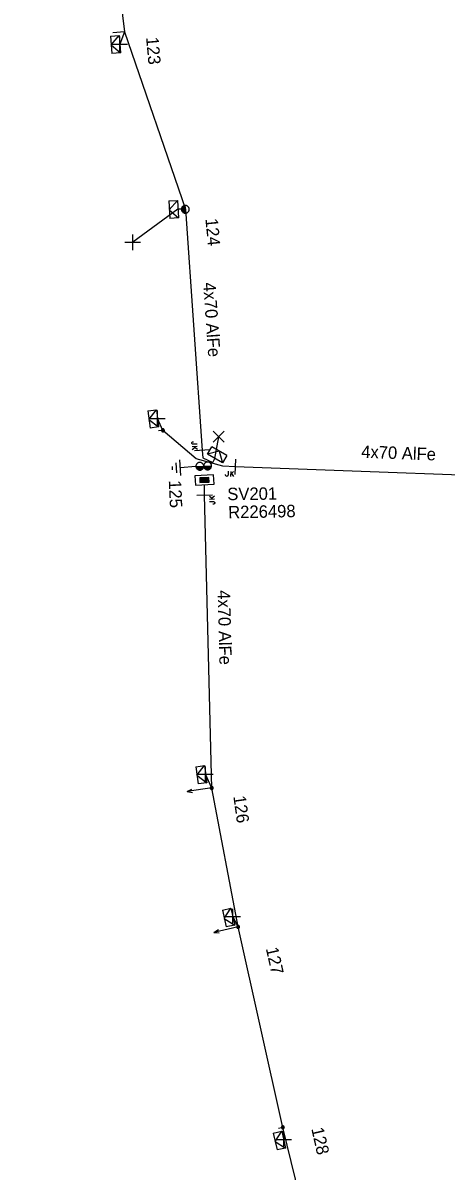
# Model space of a CAD drawing. Extents: x -544780 to -541582, y -1198995 to -1196551.
# Drawn here: x -542653.1 to -542619, y -1198617.5 to -1198525.1 of the extents above; entities that cross this region are included whole.
import ezdxf

# ---------------------------------------------------------------- set-up
doc = ezdxf.new("R2010")
doc.units = 0
for name, color, linetype in [('Vrstva 1', 7, 'Continuous'), ('Vrstva 13', 7, 'Continuous'), ('Vrstva 14', 7, 'Continuous'), ('Vrstva 15', 7, 'Continuous'), ('Vrstva 18', 7, 'Continuous'), ('Vrstva 2', 7, 'Continuous'), ('Vrstva 28', 7, 'Continuous'), ('Vrstva 29', 7, 'Continuous'), ('Vrstva 30', 7, 'Continuous'), ('Vrstva 31', 7, 'Continuous'), ('Vrstva 34', 7, 'Continuous'), ('Vrstva 52', 7, 'Continuous'), ('Vrstva 54', 7, 'Continuous'), ('Vrstva 59', 7, 'Continuous'), ('Vrstva 8', 7, 'Continuous'), ('Vrstva 9', 7, 'Continuous')]:
    doc.layers.add(name, color=color, linetype=linetype)

# ---------------------------------------------------------------- blocks, each defined once
blk = doc.blocks.new('NN440')
at = {"layer": 'Vrstva 2'}
for points in [[(0.63, 0), (0.63, 0.06), (0.62, 0.13), (0.6, 0.19), (0.58, 0.25), (0.55, 0.31), (0.51, 0.37), (0.47, 0.42), (0.42, 0.46), (0.37, 0.51), (0.32, 0.54), (0.26, 0.57), (0.2, 0.59), (0.13, 0.61), (0.07, 0.62), (0, 0.63), (-0.06, 0.62), (-0.13, 0.61), (-0.19, 0.59), (-0.26, 0.57), (-0.31, 0.54), (-0.37, 0.51), (-0.42, 0.46), (-0.47, 0.42), (-0.51, 0.37), (-0.54, 0.31), (-0.57, 0.25), (-0.6, 0.19), (-0.62, 0.13), (-0.63, 0.06), (-0.63, 0), (-0.63, -0.07), (-0.62, -0.14), (-0.6, -0.2), (-0.57, -0.26), (-0.54, -0.32), (-0.51, -0.37), (-0.47, -0.43), (-0.42, -0.47), (-0.37, -0.51), (-0.31, -0.55), (-0.26, -0.58), (-0.19, -0.6), (-0.13, -0.62), (-0.06, -0.63), (0, -0.63), (0.07, -0.63), (0.13, -0.62), (0.2, -0.6), (0.26, -0.58), (0.32, -0.55), (0.37, -0.51), (0.42, -0.47), (0.47, -0.43), (0.51, -0.37), (0.55, -0.32), (0.58, -0.26), (0.6, -0.2), (0.62, -0.14), (0.63, -0.07), (0.63, 0)], [(-0.63, 0), (0.63, 0)], [(-0.6, -0.18), (0.57, -0.18)], [(-0.51, -0.32), (0.5, -0.32)], [(-0.37, -0.47), (0.35, -0.47)]]:
    blk.add_lwpolyline(points, dxfattribs=at)
blk = doc.blocks.new('NN450')
at = {"layer": 'Vrstva 2'}
for points in [[(0, 0), (0, 0.07), (-0.01, 0.13), (-0.03, 0.19), (-0.05, 0.25), (-0.08, 0.31), (-0.12, 0.37), (-0.16, 0.42), (-0.21, 0.46), (-0.26, 0.51), (-0.31, 0.54), (-0.37, 0.57), (-0.43, 0.59), (-0.5, 0.61), (-0.56, 0.62), (-0.63, 0.62), (-0.69, 0.62), (-0.75, 0.61), (-0.82, 0.59), (-0.88, 0.57), (-0.94, 0.54), (-0.99, 0.51), (-1.04, 0.46), (-1.09, 0.42), (-1.13, 0.37), (-1.17, 0.31), (-1.2, 0.25), (-1.22, 0.19), (-1.24, 0.13), (-1.25, 0.07), (-1.25, 0), (-1.25, -0.07), (-1.24, -0.13), (-1.22, -0.19), (-1.2, -0.25), (-1.17, -0.31), (-1.13, -0.37), (-1.09, -0.42), (-1.04, -0.46), (-0.99, -0.51), (-0.94, -0.54), (-0.88, -0.57), (-0.82, -0.59), (-0.75, -0.61), (-0.69, -0.62), (-0.62, -0.63), (-0.56, -0.62), (-0.5, -0.61), (-0.43, -0.59), (-0.37, -0.57), (-0.31, -0.54), (-0.26, -0.51), (-0.21, -0.46), (-0.16, -0.42), (-0.12, -0.37), (-0.08, -0.31), (-0.05, -0.25), (-0.03, -0.19), (-0.01, -0.13), (0, -0.07), (0, 0)], [(1.25, 0), (1.25, 0.07), (1.24, 0.13), (1.22, 0.19), (1.2, 0.25), (1.17, 0.31), (1.13, 0.37), (1.09, 0.42), (1.04, 0.46), (0.99, 0.51), (0.94, 0.54), (0.88, 0.57), (0.82, 0.59), (0.75, 0.61), (0.69, 0.62), (0.62, 0.62), (0.56, 0.62), (0.5, 0.61), (0.43, 0.59), (0.37, 0.57), (0.31, 0.54), (0.26, 0.51), (0.21, 0.46), (0.16, 0.42), (0.12, 0.37), (0.08, 0.31), (0.05, 0.25), (0.03, 0.19), (0.01, 0.13), (0, 0.07), (0, 0), (0, -0.07), (0.01, -0.13), (0.03, -0.19), (0.05, -0.25), (0.08, -0.31), (0.12, -0.37), (0.16, -0.42), (0.21, -0.46), (0.26, -0.51), (0.31, -0.54), (0.37, -0.57), (0.43, -0.59), (0.5, -0.61), (0.56, -0.62), (0.63, -0.63), (0.69, -0.62), (0.75, -0.61), (0.82, -0.59), (0.88, -0.57), (0.94, -0.54), (0.99, -0.51), (1.04, -0.46), (1.09, -0.42), (1.13, -0.37), (1.17, -0.31), (1.2, -0.25), (1.22, -0.19), (1.24, -0.13), (1.25, -0.07), (1.25, 0)], [(-1.25, 0), (1.25, 0)], [(-1.23, -0.16), (-0.02, -0.16)], [(-1.16, -0.32), (-0.09, -0.32)], [(-1.03, -0.47), (-0.22, -0.47)], [(0.02, -0.16), (1.23, -0.16)], [(0.09, -0.32), (1.16, -0.32)], [(0.22, -0.47), (1.03, -0.47)]]:
    blk.add_lwpolyline(points, dxfattribs=at)
blk = doc.blocks.new('NN560')
at = {"layer": 'Vrstva 2'}
for points in [[(1.999, -0.001), (1.59, 0.141)], [(0, -0.001), (1.999, -0.001)], [(1.999, -0.001), (1.59, -0.134)]]:
    blk.add_lwpolyline(points, dxfattribs=at)
blk = doc.blocks.new('NN840')
at = {"layer": 'Vrstva 15'}
for points in [[(0.003, 0.619), (0.003, -0.631)], [(-0.745, -0.71), (-0.745, -0.66)], [(-0.73, -0.764), (-0.745, -0.71)], [(-0.657, -0.798), (-0.73, -0.764)], [(-0.627, -0.798), (-0.657, -0.798)], [(-0.558, -0.764), (-0.627, -0.798)], [(-0.538, -0.71), (-0.558, -0.764)], [(-0.538, -0.385), (-0.538, -0.71)], [(-0.332, -0.385), (-0.332, -0.798)], [(-0.332, -0.641), (-0.125, -0.385)], [(-0.263, -0.557), (-0.091, -0.798)]]:
    blk.add_lwpolyline(points, dxfattribs=at)
blk = doc.blocks.new('NN800')
at = {"layer": 'Vrstva 1'}
for points in [[(-0.442, 0.442), (0.442, -0.442)], [(-0.442, -0.442), (0.442, 0.442)]]:
    blk.add_lwpolyline(points, dxfattribs=at)
blk = doc.blocks.new('NN620')
at = {"layer": 'Vrstva 8'}
for points in [[(0.752, 0.004), (-0.748, 0.004)], [(-0.748, 0.004), (-0.748, -0.746)], [(0.752, -0.746), (0.752, 0.004)], [(-0.748, -0.746), (0.752, -0.746)], [(0.368, -0.18), (-0.376, -0.18)], [(-0.376, -0.18), (-0.376, -0.558)], [(-0.376, -0.558), (0.368, -0.558)], [(0.321, -0.227), (-0.329, -0.227)], [(-0.329, -0.227), (-0.329, -0.51)], [(-0.329, -0.51), (0.321, -0.51)], [(0.274, -0.274), (-0.281, -0.274)], [(-0.281, -0.274), (-0.281, -0.463)], [(-0.281, -0.463), (0.274, -0.463)], [(0.227, -0.321), (-0.234, -0.321)], [(-0.234, -0.321), (-0.234, -0.416)], [(-0.234, -0.416), (0.227, -0.416)], [(-0.193, -0.369), (0.185, -0.369)], [(0.227, -0.416), (0.227, -0.321)], [(0.274, -0.463), (0.274, -0.274)], [(0.321, -0.51), (0.321, -0.227)], [(0.368, -0.558), (0.368, -0.18)]]:
    blk.add_lwpolyline(points, dxfattribs=at)
blk = doc.blocks.new('NN630')
at = {"layer": 'Vrstva 9'}
for points in [[(-0.003, -0.7), (-0.703, 0)], [(-0.703, -0.7), (-0.703, 0), (0.697, 0), (0.697, -0.7)], [(-0.703, -0.7), (0.697, -0.7)], [(-0.003, -0.7), (0.697, 0)]]:
    blk.add_lwpolyline(points, dxfattribs=at)
blk = doc.blocks.new('NN810')
at = {"layer": 'Vrstva 14'}
for points in [[(0.004, -0.64), (0.004, -1.89)], [(0.629, -1.89), (-0.621, -1.89)], [(0.388, -2.2), (-0.399, -2.2)], [(0.004, -2.515), (-0.124, -2.515)], [(0.137, -2.515), (0.004, -2.515)]]:
    blk.add_lwpolyline(points, dxfattribs=at)
blk = doc.blocks.new('NN500')
at = {"layer": 'Vrstva 2'}
for points in [[(0, -0.24), (0.02, -0.23), (0.05, -0.23), (0.07, -0.22), (0.09, -0.22), (0.12, -0.2), (0.14, -0.19), (0.16, -0.18), (0.17, -0.16), (0.19, -0.14), (0.2, -0.12), (0.21, -0.1), (0.22, -0.07), (0.23, -0.05), (0.23, -0.02), (0.23, 0), (0.23, 0.02), (0.23, 0.05), (0.22, 0.07), (0.21, 0.1), (0.2, 0.12), (0.19, 0.14), (0.17, 0.16), (0.16, 0.17), (0.14, 0.19), (0.12, 0.2), (0.09, 0.21), (0.07, 0.22), (0.05, 0.23), (0.02, 0.23), (0, 0.23), (-0.03, 0.23), (-0.05, 0.23), (-0.07, 0.22), (-0.1, 0.21), (-0.12, 0.2), (-0.14, 0.19), (-0.16, 0.17), (-0.18, 0.16), (-0.19, 0.14), (-0.2, 0.12), (-0.22, 0.1), (-0.22, 0.07), (-0.23, 0.05), (-0.23, 0.02), (-0.24, 0), (-0.23, -0.02), (-0.23, -0.05), (-0.22, -0.07), (-0.22, -0.1), (-0.2, -0.12), (-0.19, -0.14), (-0.18, -0.16), (-0.16, -0.18), (-0.14, -0.19), (-0.12, -0.2), (-0.1, -0.22), (-0.07, -0.22), (-0.05, -0.23), (-0.03, -0.23), (0, -0.24)], [(0, -0.24), (0.02, -0.23), (0.05, -0.23), (0.07, -0.22), (0.09, -0.22), (0.12, -0.2), (0.14, -0.19), (0.16, -0.18), (0.17, -0.16), (0.19, -0.14), (0.2, -0.12), (0.21, -0.1), (0.22, -0.07), (0.23, -0.05), (0.23, -0.02), (0.23, 0), (0.23, 0.02), (0.23, 0.05), (0.22, 0.07), (0.21, 0.1), (0.2, 0.12), (0.19, 0.14), (0.17, 0.16), (0.16, 0.17), (0.14, 0.19), (0.12, 0.2), (0.09, 0.21), (0.07, 0.22), (0.05, 0.23), (0.02, 0.23), (0, 0.23), (-0.03, 0.23), (-0.05, 0.23), (-0.07, 0.22), (-0.1, 0.21), (-0.12, 0.2), (-0.14, 0.19), (-0.16, 0.17), (-0.18, 0.16), (-0.19, 0.14), (-0.2, 0.12), (-0.22, 0.1), (-0.22, 0.07), (-0.23, 0.05), (-0.23, 0.02), (-0.24, 0), (-0.23, -0.02), (-0.23, -0.05), (-0.22, -0.07), (-0.22, -0.1), (-0.2, -0.12), (-0.19, -0.14), (-0.18, -0.16), (-0.16, -0.18), (-0.14, -0.19), (-0.12, -0.2), (-0.1, -0.22), (-0.07, -0.22), (-0.05, -0.23), (-0.03, -0.23), (0, -0.24)], [(0, -0.21), (0.02, -0.2), (0.04, -0.2), (0.06, -0.2), (0.08, -0.19), (0.1, -0.18), (0.12, -0.17), (0.14, -0.15), (0.15, -0.14), (0.16, -0.12), (0.18, -0.1), (0.19, -0.08), (0.19, -0.06), (0.2, -0.04), (0.2, -0.02), (0.2, 0), (0.2, 0.02), (0.2, 0.04), (0.19, 0.06), (0.19, 0.08), (0.18, 0.1), (0.16, 0.12), (0.15, 0.14), (0.14, 0.15), (0.12, 0.17), (0.1, 0.18), (0.08, 0.19), (0.06, 0.19), (0.04, 0.2), (0.02, 0.2), (0, 0.2), (-0.02, 0.2), (-0.04, 0.2), (-0.06, 0.19), (-0.08, 0.19), (-0.1, 0.18), (-0.12, 0.17), (-0.14, 0.15), (-0.15, 0.14), (-0.17, 0.12), (-0.18, 0.1), (-0.19, 0.08), (-0.2, 0.06), (-0.2, 0.04), (-0.21, 0.02), (-0.21, 0), (-0.21, -0.02), (-0.2, -0.04), (-0.2, -0.06), (-0.19, -0.08), (-0.18, -0.1), (-0.17, -0.12), (-0.15, -0.14), (-0.14, -0.15), (-0.12, -0.17), (-0.1, -0.18), (-0.08, -0.19), (-0.06, -0.2), (-0.04, -0.2), (-0.02, -0.2), (0, -0.21)], [(0, -0.18), (0.02, -0.18), (0.04, -0.17), (0.05, -0.17), (0.07, -0.16), (0.09, -0.15), (0.1, -0.14), (0.12, -0.13), (0.13, -0.12), (0.14, -0.1), (0.15, -0.09), (0.16, -0.07), (0.17, -0.05), (0.17, -0.04), (0.17, -0.02), (0.17, 0), (0.17, 0.02), (0.17, 0.04), (0.17, 0.05), (0.16, 0.07), (0.15, 0.09), (0.14, 0.1), (0.13, 0.12), (0.12, 0.13), (0.1, 0.14), (0.09, 0.15), (0.07, 0.16), (0.05, 0.17), (0.04, 0.17), (0.02, 0.17), (0, 0.18), (-0.02, 0.17), (-0.04, 0.17), (-0.06, 0.17), (-0.07, 0.16), (-0.09, 0.15), (-0.1, 0.14), (-0.12, 0.13), (-0.13, 0.12), (-0.14, 0.1), (-0.15, 0.09), (-0.16, 0.07), (-0.17, 0.05), (-0.17, 0.04), (-0.18, 0.02), (-0.18, 0), (-0.18, -0.02), (-0.17, -0.04), (-0.17, -0.05), (-0.16, -0.07), (-0.15, -0.09), (-0.14, -0.1), (-0.13, -0.12), (-0.12, -0.13), (-0.1, -0.14), (-0.09, -0.15), (-0.07, -0.16), (-0.06, -0.17), (-0.04, -0.17), (-0.02, -0.18), (0, -0.18)], [(0, -0.15), (0.01, -0.15), (0.03, -0.14), (0.04, -0.14), (0.06, -0.13), (0.07, -0.13), (0.08, -0.12), (0.1, -0.11), (0.11, -0.1), (0.12, -0.09), (0.13, -0.07), (0.13, -0.06), (0.14, -0.05), (0.14, -0.03), (0.14, -0.02), (0.14, 0), (0.14, 0.01), (0.14, 0.03), (0.14, 0.04), (0.13, 0.06), (0.13, 0.07), (0.12, 0.09), (0.11, 0.1), (0.1, 0.11), (0.08, 0.12), (0.07, 0.13), (0.06, 0.13), (0.04, 0.14), (0.03, 0.14), (0.01, 0.14), (0, 0.15), (-0.02, 0.14), (-0.03, 0.14), (-0.05, 0.14), (-0.06, 0.13), (-0.07, 0.13), (-0.09, 0.12), (-0.1, 0.11), (-0.11, 0.1), (-0.12, 0.09), (-0.13, 0.07), (-0.13, 0.06), (-0.14, 0.04), (-0.14, 0.03), (-0.15, 0.01), (-0.15, 0), (-0.15, -0.02), (-0.14, -0.03), (-0.14, -0.05), (-0.13, -0.06), (-0.13, -0.07), (-0.12, -0.09), (-0.11, -0.1), (-0.1, -0.11), (-0.09, -0.12), (-0.07, -0.13), (-0.06, -0.13), (-0.05, -0.14), (-0.03, -0.14), (-0.02, -0.15), (0, -0.15)], [(0, -0.12), (0.01, -0.12), (0.02, -0.11), (0.03, -0.11), (0.05, -0.11), (0.06, -0.1), (0.07, -0.09), (0.08, -0.09), (0.09, -0.08), (0.09, -0.07), (0.1, -0.06), (0.11, -0.05), (0.11, -0.04), (0.11, -0.02), (0.11, -0.01), (0.12, 0), (0.11, 0.01), (0.11, 0.02), (0.11, 0.04), (0.11, 0.05), (0.1, 0.06), (0.09, 0.07), (0.09, 0.08), (0.08, 0.09), (0.07, 0.09), (0.06, 0.1), (0.05, 0.11), (0.03, 0.11), (0.02, 0.11), (0.01, 0.12), (0, 0.12), (-0.01, 0.12), (-0.03, 0.11), (-0.04, 0.11), (-0.05, 0.11), (-0.06, 0.1), (-0.07, 0.09), (-0.08, 0.09), (-0.09, 0.08), (-0.1, 0.07), (-0.1, 0.06), (-0.11, 0.05), (-0.11, 0.04), (-0.12, 0.02), (-0.12, 0.01), (-0.12, 0), (-0.12, -0.01), (-0.12, -0.02), (-0.11, -0.04), (-0.11, -0.05), (-0.1, -0.06), (-0.1, -0.07), (-0.09, -0.08), (-0.08, -0.09), (-0.07, -0.09), (-0.06, -0.1), (-0.05, -0.11), (-0.04, -0.11), (-0.03, -0.11), (-0.01, -0.12), (0, -0.12)], [(0, -0.09), (0.01, -0.09), (0.02, -0.09), (0.03, -0.08), (0.03, -0.08), (0.04, -0.08), (0.05, -0.07), (0.06, -0.07), (0.06, -0.06), (0.07, -0.05), (0.07, -0.04), (0.08, -0.04), (0.08, -0.03), (0.08, -0.02), (0.09, -0.01), (0.09, 0), (0.09, 0.01), (0.08, 0.02), (0.08, 0.03), (0.08, 0.03), (0.07, 0.04), (0.07, 0.05), (0.06, 0.06), (0.06, 0.06), (0.05, 0.07), (0.04, 0.07), (0.03, 0.08), (0.03, 0.08), (0.02, 0.08), (0.01, 0.09), (0, 0.09), (-0.01, 0.09), (-0.02, 0.08), (-0.03, 0.08), (-0.04, 0.08), (-0.04, 0.07), (-0.05, 0.07), (-0.06, 0.06), (-0.07, 0.06), (-0.07, 0.05), (-0.08, 0.04), (-0.08, 0.03), (-0.08, 0.03), (-0.09, 0.02), (-0.09, 0.01), (-0.09, 0), (-0.09, -0.01), (-0.09, -0.02), (-0.08, -0.03), (-0.08, -0.04), (-0.08, -0.04), (-0.07, -0.05), (-0.07, -0.06), (-0.06, -0.07), (-0.05, -0.07), (-0.04, -0.08), (-0.04, -0.08), (-0.03, -0.08), (-0.02, -0.09), (-0.01, -0.09), (0, -0.09)], [(0, -0.06), (0, -0.06), (0.01, -0.06), (0.02, -0.05), (0.02, -0.05), (0.03, -0.05), (0.03, -0.05), (0.04, -0.04), (0.04, -0.04), (0.05, -0.03), (0.05, -0.03), (0.05, -0.02), (0.05, -0.02), (0.05, -0.01), (0.06, -0.01), (0.06, 0), (0.06, 0.01), (0.05, 0.01), (0.05, 0.02), (0.05, 0.02), (0.05, 0.03), (0.05, 0.03), (0.04, 0.04), (0.04, 0.04), (0.03, 0.05), (0.03, 0.05), (0.02, 0.05), (0.02, 0.05), (0.01, 0.06), (0, 0.06), (0, 0.06), (-0.01, 0.06), (-0.01, 0.06), (-0.02, 0.05), (-0.02, 0.05), (-0.03, 0.05), (-0.03, 0.05), (-0.04, 0.04), (-0.04, 0.04), (-0.05, 0.03), (-0.05, 0.03), (-0.05, 0.02), (-0.06, 0.02), (-0.06, 0.01), (-0.06, 0.01), (-0.06, 0), (-0.06, -0.01), (-0.06, -0.01), (-0.06, -0.02), (-0.05, -0.02), (-0.05, -0.03), (-0.05, -0.03), (-0.04, -0.04), (-0.04, -0.04), (-0.03, -0.05), (-0.03, -0.05), (-0.02, -0.05), (-0.02, -0.05), (-0.01, -0.06), (-0.01, -0.06), (0, -0.06)], [(0, -0.03), (0, -0.03), (0, -0.03), (0.01, -0.03), (0.01, -0.03), (0.01, -0.02), (0.02, -0.02), (0.02, -0.02), (0.02, -0.02), (0.02, -0.02), (0.02, -0.01), (0.02, -0.01), (0.03, -0.01), (0.03, -0.01), (0.03, 0), (0.03, 0), (0.03, 0), (0.03, 0.01), (0.03, 0.01), (0.02, 0.01), (0.02, 0.01), (0.02, 0.02), (0.02, 0.02), (0.02, 0.02), (0.02, 0.02), (0.01, 0.02), (0.01, 0.02), (0.01, 0.03), (0, 0.03), (0, 0.03), (0, 0.03), (0, 0.03), (-0.01, 0.03), (-0.01, 0.03), (-0.01, 0.02), (-0.02, 0.02), (-0.02, 0.02), (-0.02, 0.02), (-0.02, 0.02), (-0.02, 0.02), (-0.03, 0.01), (-0.03, 0.01), (-0.03, 0.01), (-0.03, 0.01), (-0.03, 0), (-0.03, 0), (-0.03, 0), (-0.03, -0.01), (-0.03, -0.01), (-0.03, -0.01), (-0.03, -0.01), (-0.02, -0.02), (-0.02, -0.02), (-0.02, -0.02), (-0.02, -0.02), (-0.02, -0.02), (-0.01, -0.03), (-0.01, -0.03), (-0.01, -0.03), (0, -0.03), (0, -0.03)], [(0.23, 0), (0.7, 0)]]:
    blk.add_lwpolyline(points, dxfattribs=at)
blk = doc.blocks.new('NN510')
at = {"layer": 'Vrstva 2'}
blk.add_lwpolyline([(0.001, 0.002), (0.001, 0.939)], dxfattribs=at)

msp = doc.modelspace()

# ---------------------------------------------------------------- linework, layer by layer
at = {"layer": 'Vrstva 1'}
for points in [[(-542653.104, -1198397.903), (-542652.592, -1198409.114), (-542651.853, -1198420.53), (-542651.946, -1198426.169), (-542652.038, -1198435.598), (-542651.853, -1198445.248), (-542651.668, -1198453.106), (-542650.929, -1198463.551), (-542650.19, -1198474.986), (-542649.451, -1198484.414), (-542648.712, -1198493.196), (-542647.788, -1198499.094), (-542646.679, -1198508.245), (-542646.125, -1198515.89), (-542644.924, -1198525.781), (-542640.027, -1198540.081), (-542638.664, -1198559.49), (-542638.623, -1198560.081)], [(-542468.937, -1198575.165), (-542469.418, -1198575.393), (-542471.312, -1198575.063), (-542493.418, -1198570.581), (-542520.821, -1198568.867), (-542547.289, -1198568.867), (-542573.951, -1198565.092), (-542607.008, -1198561.88), (-542636.019, -1198560.809), (-542636.996, -1198560.774)], [(-542598.194, -1198696.833), (-542598.536, -1198696.056), (-542611.117, -1198667.461), (-542623.04, -1198633.83), (-542630.141, -1198622.323), (-542632.174, -1198614.004), (-542635.777, -1198597.864), (-542637.902, -1198586.679), (-542638.478, -1198563.088), (-542638.498, -1198562.329)]]:
    msp.add_lwpolyline(points, dxfattribs=at)
at = {"layer": 'Vrstva 52'}
msp.add_lwpolyline([(-542640.027, -1198540.081), (-542640.629, -1198540.077), (-542644.268, -1198542.736)], dxfattribs=at)
at = {"layer": 'Vrstva 54'}
for points in [[(-542644.924, -1198525.781), (-542645.303, -1198526.781)], [(-542636.996, -1198560.774), (-542639.165, -1198560.169), (-542641.832, -1198557.882), (-542642.266, -1198556.914)], [(-542638.623, -1198560.081), (-542637.816, -1198560.458), (-542637.643, -1198560.157)], [(-542637.902, -1198586.679), (-542638.399, -1198585.564)], [(-542635.777, -1198597.864), (-542636.205, -1198597.036)], [(-542632.174, -1198614.004), (-542632.107, -1198614.988)]]:
    msp.add_lwpolyline(points, dxfattribs=at)
at = {"layer": 'Vrstva 59'}
msp.add_lwpolyline([(-542637.643, -1198560.157), (-542637.337, -1198558.402)], dxfattribs=at)

# ---------------------------------------------------------------- block references
at = {"layer": 'Vrstva 13'}
for name, p, rotation in [('NN510', (-542644.924, -1198525.782), 95.21459723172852), ('NN560', (-542637.902, -1198586.679), -172.03422501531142), ('NN560', (-542635.777, -1198597.864), -167.2688167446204)]:
    msp.add_blockref(name, p, dxfattribs=dict(at, rotation=rotation))
for name, p, xscale, yscale, rotation in [('NN440', (-542640.027, -1198540.081), 0.5000000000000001, 0.5, -84.39072495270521), ('NN500', (-542641.832, -1198557.882), 0.5, 0.5, -172.74199999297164), ('NN450', (-542638.549, -1198560.759), 0.5, 0.5, 2.4761140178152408), ('NN500', (-542637.902, -1198586.679), 0.5, 0.5, -172.0339999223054), ('NN500', (-542635.777, -1198597.864), 0.5, 0.5, -167.26900007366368), ('NN500', (-542632.174, -1198614.004), 0.5, 0.49999999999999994, -167.0740000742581)]:
    msp.add_blockref(name, p, dxfattribs=dict(at, xscale=xscale, yscale=yscale, rotation=rotation))
at = {"layer": 'Vrstva 15', "rotation": -86.20944166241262}
msp.add_blockref('NN810', (-542638.548, -1198560.758), dxfattribs=at)
at = {"layer": 'Vrstva 18'}
for p, rotation in [((-542638.664, -1198559.49), -85.9833611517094), ((-542636.019, -1198560.809), -2.0800555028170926), ((-542638.478, -1198563.088), 91.33221941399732)]:
    msp.add_blockref('NN840', p, dxfattribs=dict(at, rotation=rotation))
at = {"layer": 'Vrstva 28', "rotation": 3.3480000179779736}
msp.add_blockref('NN620', (-542638.505, -1198561.508), dxfattribs=at)
at = {"layer": 'Vrstva 31'}
for p, rotation in [((-542645.303, -1198526.781), -84.78540276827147), ((-542640.629, -1198540.077), -86.8451570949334), ((-542642.266, -1198556.914), -82.74155553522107), ((-542637.643, -1198560.157), 150.11182788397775), ((-542638.399, -1198585.564), -82.03422502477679), ((-542636.205, -1198597.036), -77.26881659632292), ((-542632.107, -1198614.988), -77.074000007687)]:
    msp.add_blockref('NN630', p, dxfattribs=dict(at, rotation=rotation))
at = {"layer": 'Vrstva 34'}
for p, rotation in [((-542645.303, -1198526.781), 44.99999995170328), ((-542644.268, -1198542.736), 45), ((-542642.266, -1198556.914), 44.99999995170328), ((-542638.399, -1198585.564), 45), ((-542636.205, -1198597.036), 44.99999995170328), ((-542632.107, -1198614.988), 45)]:
    msp.add_blockref('NN800', p, dxfattribs=dict(at, rotation=rotation))
msp.add_blockref('NN800', (-542637.337, -1198558.402), dxfattribs=at)

# ---------------------------------------------------------------- texts
at = {"layer": 'Vrstva 14'}
for s, rotation, p in [('123', 275.215, (-542643.193, -1198526.248)), ('124', 275.609, (-542638.417, -1198540.852)), ('125', 272.476, (-542641.363, -1198561.918)), ('126', 277.966, (-542636.169, -1198587.349)), ('127', 282.731, (-542633.555, -1198599.601)), ('128', 282.926, (-542629.892, -1198614.116))]:
    msp.add_text(s, height=1, rotation=rotation, dxfattribs=at).set_placement(p)
at = {"layer": 'Vrstva 2'}
for rotation, p in [(274.017, (-542638.599, -1198545.998)), (357.886, (-542625.88, -1198560.087)), (271.399, (-542637.428, -1198570.761))]:
    msp.add_text('4x70 AlFe', height=1, rotation=rotation, dxfattribs=at).set_placement(p)
at = {"layer": 'Vrstva 29'}
msp.add_text('R226498', height=1, rotation=1.096, dxfattribs=at).set_placement((-542636.569, -1198564.971))
at = {"layer": 'Vrstva 30'}
msp.add_text('SV201', height=1, rotation=0.589, dxfattribs=at).set_placement((-542636.647, -1198563.504))

doc.saveas('drawing.dxf')
